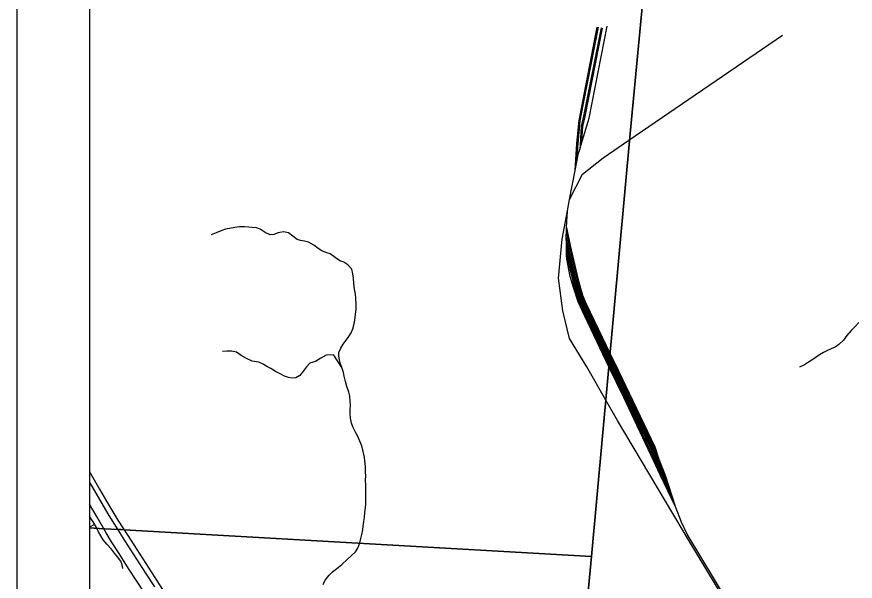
# Model space of a CAD drawing. Extents: x 0 to 34, y 0 to 22.
# Drawn here: x 2 to 3.154, y 14.963 to 15.74 of the extents above; entities that cross this region are included whole.
import ezdxf

# ---------------------------------------------------------------- set-up
doc = ezdxf.new("R2010")
doc.units = 0
for name, color, linetype in [('GM_X_Corporation', 7, 'Continuous'), ('GM_X_Minor_River', 7, 'Continuous'), ('GM_X_Rail_Line', 7, 'Continuous'), ('GM_X_State_Route', 7, 'Continuous'), ('GM_X_US_Route', 7, 'Continuous'), ('SH_Data', 7, 'Continuous')]:
    doc.layers.add(name, color=color, linetype=linetype)

msp = doc.modelspace()

# ---------------------------------------------------------------- linework, layer by layer
at = {"layer": 'GM_X_Corporation'}
for points in [[(2.1, 20.9), (2.1, 14.1), (2.7052, 14.1), (2.7076, 14.1245), (2.7095, 14.1457), (2.7115, 14.1703), (2.7124, 14.1801), (2.7141, 14.1915), (2.7426, 14.4873), (2.7612, 14.682), (2.7825, 14.9057), (2.791, 14.9974), (2.8444, 15.5792), (2.8939, 16.1007)], [(2.8939, 16.1007), (2.8444, 15.5792), (2.791, 14.9974), (2.7825, 14.9057), (2.7612, 14.682), (2.7426, 14.4873), (2.7141, 14.1915), (2.7124, 14.1801), (2.7115, 14.1703), (2.7095, 14.1457), (2.7076, 14.1245), (2.7052, 14.1), (8.9, 14.1)]]:
    msp.add_lwpolyline(points, dxfattribs=at)
for points in [[(2.1, 18.2085), (2.1, 15.0365), (2.12, 15.0353), (2.1206, 15.0353), (2.1394, 15.0344), (2.1436, 15.0342), (2.148, 15.0339), (2.791, 14.9974), (2.8444, 15.5792), (2.8939, 16.1007), (2.9069, 16.2381), (2.9254, 16.4061), (2.988, 17.0603), (3.0331, 17.5172), (3.0637, 17.8164), (3.0931, 18.1263), (3.0252, 18.1335), (2.8083, 18.1509), (2.4093, 18.1831), (2.1311, 18.2055)], [(2.1, 15.0365), (2.1, 14.1), (2.7052, 14.1), (2.7076, 14.1245), (2.7095, 14.1457), (2.7115, 14.1703), (2.7124, 14.1801), (2.7141, 14.1915), (2.7426, 14.4873), (2.7612, 14.682), (2.7825, 14.9057), (2.791, 14.9974), (2.148, 15.0339), (2.1436, 15.0342), (2.1394, 15.0344), (2.1206, 15.0353), (2.12, 15.0353)]]:
    msp.add_lwpolyline(points, close=True, dxfattribs=at)
at = {"layer": 'GM_X_Minor_River'}
msp.add_line((2.1072, 15.0412), (2.1, 15.0377), dxfattribs=at)
for points in [[(2.4474, 15.2571), (2.4457, 15.2623), (2.4441, 15.2678), (2.4434, 15.273), (2.4435, 15.2777), (2.4459, 15.2837), (2.4494, 15.2892), (2.4533, 15.2946), (2.4569, 15.2999), (2.4604, 15.305), (2.4626, 15.3102), (2.464, 15.3154), (2.4651, 15.3225), (2.4662, 15.3307), (2.467, 15.3369), (2.4673, 15.344), (2.4669, 15.3527), (2.4664, 15.3582), (2.4648, 15.3651), (2.4639, 15.3732), (2.4635, 15.3801), (2.4626, 15.3862), (2.4614, 15.3925), (2.4558, 15.3986), (2.4503, 15.4021), (2.4445, 15.4041), (2.4384, 15.4084), (2.4313, 15.4134), (2.4256, 15.4154), (2.4198, 15.4176), (2.4147, 15.4211), (2.4087, 15.4257), (2.4017, 15.4296), (2.3962, 15.431), (2.3907, 15.4319), (2.3858, 15.4333), (2.3802, 15.4377), (2.374, 15.4424), (2.367, 15.444), (2.3599, 15.4426), (2.3538, 15.4402), (2.349, 15.4397), (2.3417, 15.4431), (2.3349, 15.4475), (2.33, 15.4491), (2.3241, 15.45), (2.3192, 15.4503), (2.3135, 15.4505), (2.3066, 15.4505), (2.3002, 15.4498), (2.2927, 15.4486), (2.2874, 15.4473), (2.2821, 15.4455), (2.2746, 15.4424), (2.2677, 15.4397)], [(3.1589, 15.3191), (3.1538, 15.3136), (3.1486, 15.3079), (3.1425, 15.3013), (3.1378, 15.2947), (3.1317, 15.2889), (3.1265, 15.2853), (3.1208, 15.2828), (3.1161, 15.2806), (3.1102, 15.2776), (3.1051, 15.2744), (3.1001, 15.2712), (3.0944, 15.2671), (3.0897, 15.2646), (3.0844, 15.261), (3.0775, 15.2578)], [(2.4474, 15.2571), (2.4362, 15.2742), (2.4313, 15.2745), (2.426, 15.274), (2.4183, 15.2699), (2.411, 15.2653), (2.4034, 15.263), (2.3989, 15.2581), (2.3947, 15.2525), (2.3894, 15.2463), (2.3841, 15.2431), (2.3789, 15.2426), (2.374, 15.2435), (2.3685, 15.2453), (2.3614, 15.2488), (2.3561, 15.2515), (2.3499, 15.2556), (2.3442, 15.2584), (2.3391, 15.2617), (2.3333, 15.2644), (2.324, 15.2661), (2.3161, 15.2694), (2.3089, 15.2739), (2.3023, 15.2782), (2.2955, 15.2798), (2.2894, 15.2797), (2.283, 15.2792)], [(2.4216, 14.9586), (2.4245, 14.9646), (2.4299, 14.9716), (2.4348, 14.9762), (2.4407, 14.9807), (2.4474, 14.9861), (2.4546, 14.9932), (2.4604, 14.9982), (2.466, 15.0035), (2.4696, 15.0087), (2.472, 15.0159), (2.4736, 15.022), (2.4749, 15.0276), (2.4761, 15.0339), (2.4769, 15.0388), (2.4778, 15.0454), (2.4784, 15.0507), (2.4791, 15.0577), (2.48, 15.0646), (2.4803, 15.0697), (2.4804, 15.0784), (2.4803, 15.0841), (2.4804, 15.0888), (2.4803, 15.0955), (2.48, 15.1027), (2.4803, 15.1075), (2.4802, 15.1143), (2.4799, 15.1215), (2.4792, 15.1283), (2.4786, 15.1337), (2.477, 15.1417), (2.475, 15.1495), (2.4724, 15.156), (2.4699, 15.1613), (2.4667, 15.1674), (2.4627, 15.1755), (2.4606, 15.1804), (2.4592, 15.1877), (2.4588, 15.1941), (2.459, 15.1993), (2.4593, 15.2051), (2.459, 15.2112), (2.4582, 15.2179), (2.4569, 15.2234), (2.4544, 15.2312), (2.4526, 15.2379), (2.4508, 15.2453), (2.4497, 15.2503), (2.4474, 15.2571)], [(2.146, 14.9805), (2.1451, 14.9856), (2.1431, 14.9906), (2.1388, 14.9967), (2.1347, 15.0017), (2.1302, 15.0071), (2.1239, 15.0141), (2.119, 15.0202), (2.1159, 15.0256), (2.1127, 15.0313), (2.1096, 15.0369), (2.1052, 15.0451), (2.1013, 15.0503), (2.1, 15.0522)]]:
    msp.add_lwpolyline(points, dxfattribs=at)
at = {"layer": 'GM_X_Rail_Line'}
for p, q in [((2.8425, 15.5699), (3.0538, 15.7143)), ((2.7748, 15.5569), (2.7768, 15.5638)), ((2.7687, 15.5281), (2.771, 15.54)), ((2.761, 15.4882), (2.7687, 15.5281)), ((2.7581, 15.4728), (2.761, 15.4882)), ((2.7568, 15.4496), (2.7581, 15.4728)), ((2.7565, 15.4433), (2.7568, 15.4496)), ((2.7565, 15.4271), (2.7563, 15.4361)), ((2.7566, 15.4191), (2.7565, 15.4271)), ((2.7568, 15.4117), (2.7566, 15.4191)), ((2.8857, 15.1096), (2.8763, 15.1294)), ((2.8913, 15.0979), (2.8857, 15.1096)), ((2.8963, 15.0874), (2.8913, 15.0979)), ((2.9012, 15.0769), (2.8963, 15.0874)), ((2.9062, 15.0663), (2.9012, 15.0769))]:
    msp.add_line(p, q, dxfattribs=at)
for points in [[(2.7687, 15.5281), (2.771, 15.5654), (2.774, 15.5968), (2.7786, 15.6208), (2.799, 15.7255)], [(2.771, 15.54), (2.7726, 15.5653), (2.7755, 15.5966), (2.7801, 15.6205), (2.8005, 15.7252)], [(2.8044, 15.7243), (2.7802, 15.6029), (2.777, 15.5888), (2.7753, 15.5639), (2.7748, 15.5569)], [(2.7768, 15.5638), (2.7877, 15.6002), (2.8124, 15.7266)], [(2.8059, 15.724), (2.7817, 15.6026), (2.7786, 15.5886), (2.7768, 15.5638)], [(2.761, 15.4882), (2.7785, 15.5232), (2.8072, 15.5458), (2.8425, 15.5699)], [(2.771, 15.54), (2.7733, 15.5519), (2.7748, 15.5569)], [(2.8108, 15.2121), (2.7846, 15.2581), (2.761, 15.2971), (2.7517, 15.3351), (2.7456, 15.3803), (2.7507, 15.4338), (2.7581, 15.4728)], [(2.7563, 15.4361), (2.7563, 15.4389), (2.7565, 15.4433)], [(2.7565, 15.4433), (2.7601, 15.4249), (2.7712, 15.3773), (2.7772, 15.356), (2.7822, 15.3442), (2.8164, 15.2732)], [(2.7568, 15.4496), (2.7616, 15.4252), (2.7727, 15.3777), (2.7787, 15.3565), (2.7836, 15.3448), (2.8167, 15.2761)], [(2.7563, 15.4361), (2.7586, 15.4245), (2.7697, 15.3769), (2.7757, 15.3555), (2.7808, 15.3435), (2.8161, 15.2702)], [(2.7565, 15.4271), (2.757, 15.4242), (2.7682, 15.3765), (2.7743, 15.355), (2.7793, 15.3429), (2.8157, 15.2675)], [(2.7566, 15.4191), (2.7667, 15.3762), (2.7728, 15.3545), (2.7779, 15.3423), (2.8154, 15.2645)], [(2.8151, 15.2581), (2.7817, 15.328), (2.7727, 15.3477), (2.7661, 15.3674), (2.7618, 15.3826), (2.7569, 15.4069), (2.7568, 15.4117)], [(2.7568, 15.4117), (2.7652, 15.3758), (2.7713, 15.354), (2.7765, 15.3416), (2.8151, 15.2616)], [(2.8161, 15.2702), (2.8248, 15.2522), (2.8754, 15.1468), (2.881, 15.1302), (2.8896, 15.1083), (2.8963, 15.0874)], [(2.8164, 15.2732), (2.8262, 15.2529), (2.8769, 15.1474), (2.8824, 15.1308), (2.891, 15.1088), (2.9012, 15.0769)], [(2.8167, 15.2761), (2.8276, 15.2536), (2.8783, 15.1479), (2.8839, 15.1313), (2.8925, 15.1093), (2.9062, 15.0663)], [(2.8151, 15.2616), (2.8206, 15.2502), (2.8711, 15.145), (2.8763, 15.1294)], [(2.8763, 15.1294), (2.8354, 15.2158), (2.8151, 15.2581)], [(2.8154, 15.2645), (2.822, 15.2509), (2.8726, 15.1456), (2.878, 15.1292), (2.8857, 15.1096)], [(2.8157, 15.2675), (2.8234, 15.2516), (2.874, 15.1462), (2.8795, 15.1297), (2.8881, 15.1078), (2.8913, 15.0979)], [(3.1781, 14.6006), (3.1182, 14.7002), (2.9261, 15.0177), (2.8268, 15.1841), (2.8108, 15.2121)], [(3.1781, 14.6006), (3.1702, 14.6182), (3.0559, 14.8072), (2.9229, 15.0281), (2.9149, 15.0446), (2.9071, 15.0645), (2.9062, 15.0663)]]:
    msp.add_lwpolyline(points, dxfattribs=at)
at = {"layer": 'GM_X_State_Route'}
msp.add_line((2.1106, 15.0512), (2.1, 15.0693), dxfattribs=at)
msp.add_lwpolyline([(2.2543, 14.8264), (2.2518, 14.8301), (2.2431, 14.8438), (2.2277, 14.8671), (2.1997, 14.9101), (2.1765, 14.9458), (2.1539, 14.9807), (2.1408, 15.0011), (2.1305, 15.0174), (2.123, 15.0299), (2.1106, 15.0512)], dxfattribs=at)
at = {"layer": 'GM_X_US_Route'}
for points in [[(2.1, 15.1138), (2.1009, 15.1123), (2.114, 15.0897), (2.1267, 15.068), (2.1379, 15.0495)], [(2.1, 15.0992), (2.1005, 15.0984), (2.1255, 15.0558), (2.1291, 15.05)], [(2.1291, 15.05), (2.1367, 15.0375), (2.1481, 15.0194), (2.1649, 14.9936), (2.1774, 14.9743), (2.1898, 14.9553)], [(2.1379, 15.0495), (2.1393, 15.0473), (2.1527, 15.026), (2.1858, 14.9745), (2.203, 14.9482)]]:
    msp.add_lwpolyline(points, dxfattribs=at)
at = {"layer": 'SH_Data'}
for p, q in [((2, 21), (2, 14)), ((2.1, 20.9), (2.1, 14.1))]:
    msp.add_line(p, q, dxfattribs=at)

doc.saveas('drawing.dxf')
